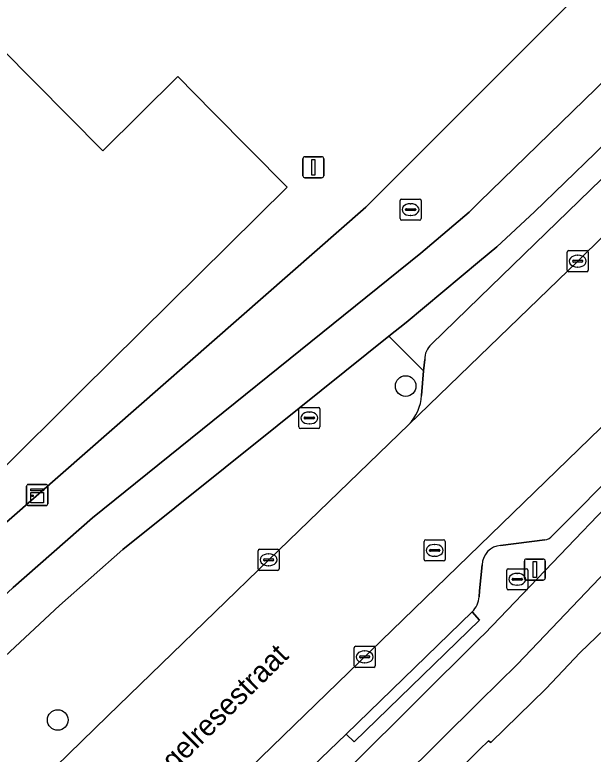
# Model space of a CAD drawing. Extents: x 162879 to 165540, y 384011 to 385181.
# Drawn here: x 163977.96 to 164005.38, y 384258.16 to 384293.22 of the extents above; entities that cross this region are included whole.
import ezdxf

# ---------------------------------------------------------------- set-up
doc = ezdxf.new("R2010")
doc.units = 0
for name, color, linetype in [('IMGEO_Boom', 7, 'Continuous'), ('IMGEO_Brandkraan', 7, 'Continuous'), ('IMGEO_Erf', 7, 'Continuous'), ('IMGEO_Fietspad_open', 7, 'Continuous'), ('IMGEO_Groenvoorziening', 7, 'Continuous'), ('IMGEO_Kast', 7, 'Continuous'), ('IMGEO_Kolk', 7, 'Continuous'), ('IMGEO_Lichtmast', 7, 'Continuous'), ('IMGEO_Openbare_ruimte_label', 7, 'Continuous'), ('IMGEO_Pand', 7, 'Continuous'), ('IMGEO_Parkeervlak_open', 7, 'Continuous'), ('IMGEO_Rijbaan_lokaal_gesloten', 7, 'Continuous'), ('IMGEO_Rioolput', 7, 'Continuous'), ('IMGEO_Verkeerseiland_open', 7, 'Continuous'), ('IMGEO_Voetpad_open', 7, 'Continuous')]:
    doc.layers.add(name, color=color, linetype=linetype)

msp = doc.modelspace()

# ---------------------------------------------------------------- linework, layer by layer
at = {"layer": 'IMGEO_Boom'}
for centre in [(163996.493, 384275.618), (163980.002, 384259.786)]:
    msp.add_circle(centre, 0.489, dxfattribs=at)
at = {"layer": 'IMGEO_Brandkraan'}
for p, q in [((163996.226, 384283.56), (163996.226, 384284.412)), ((163996.301, 384284.486), (163997.153, 384284.486)), ((163997.227, 384284.412), (163997.227, 384283.56)), ((163996.485, 384283.98), (163996.485, 384283.992)), ((163996.528, 384284.029), (163996.926, 384284.029)), ((163996.714, 384284.266), (163996.739, 384284.266)), ((163996.969, 384283.992), (163996.969, 384283.98)), ((163996.923, 384283.943), (163996.525, 384283.943)), ((163996.737, 384283.706), (163996.712, 384283.706)), ((163997.153, 384283.486), (163996.301, 384283.486))]:
    msp.add_line(p, q, dxfattribs=at)
for points in [[(163996.226, 384283.56), (163996.226, 384284.412)], [(163996.301, 384284.486), (163997.153, 384284.486)], [(163997.227, 384284.412), (163997.227, 384283.56)], [(163997.153, 384283.486), (163996.301, 384283.486)]]:
    msp.add_lwpolyline(points, dxfattribs=at)
for centre, radius, start, end in [((163996.303, 384284.41), 0.0765, 91.552, 178.448), ((163996.303, 384284.41), 0.0765, 91.552, 178.448), ((163997.151, 384284.41), 0.0765, 1.552, 88.448), ((163997.151, 384284.41), 0.0765, 1.552, 88.448), ((163996.525, 384283.989), 0.0403, 85.8775, 175.7526), ((163996.93, 384283.991), 0.0386, 1.7309, 96.639), ((163996.522, 384283.979), 0.0366, 178.938, 274.7102), ((163996.926, 384283.986), 0.043, 264.8664, 352.4533), ((163996.303, 384283.562), 0.0765, 181.552, 268.448), ((163996.303, 384283.562), 0.0765, 181.552, 268.448), ((163997.151, 384283.562), 0.0765, 271.552, 358.448), ((163997.151, 384283.562), 0.0765, 271.552, 358.448)]:
    msp.add_arc(centre, radius, start, end, dxfattribs=at)
for centre, major_axis, ratio, start_param, end_param in [((163996.713, 384283.986), (-0.387, 0.002), 0.722429, 4.712389, 7.853982), ((163996.738, 384283.986), (-0.39, 0.002), 0.717154, 1.570796, 4.712389)]:
    msp.add_ellipse(centre, major_axis=major_axis, ratio=ratio, start_param=start_param, end_param=end_param, dxfattribs=at)
at = {"layer": 'IMGEO_Erf'}
for points in [[(163976.535, 384268.271), (163994.608, 384284.105), (164000, 384289.497), (164058.477, 384347.975), (164058.648, 384347.891), (164060.6, 384349.834), (164066.829, 384356.036), (164069.081, 384358.456)], [(164054.659, 384311.633), (164016.589, 384274.641), (164013.705, 384271.839), (164009.873, 384268.115), (164006.301, 384264.46), (164004.769, 384262.989), (164003.136, 384261.267), (164000.53, 384258.712), (164000.421, 384258.798), (164000, 384258.382), (163993.563, 384252.019), (163991.6, 384250), (163967.269, 384225.92)], [(163957.951, 384307.719), (163961.708, 384311.2), (163963.087, 384309.785), (163961.176, 384307.956), (163982.137, 384286.774), (163985.691, 384290.29), (163987.354, 384288.609), (163990.87, 384285.054), (163981.115, 384275.393), (163977.132, 384271.448), (163952.951, 384295.883)]]:
    msp.add_lwpolyline(points, dxfattribs=at)
at = {"layer": 'IMGEO_Fietspad_open'}
for points in [[(163952.698, 384236.935), (163962.207, 384248.21), (163963.237, 384249.314), (163963.944, 384250), (163965.748, 384251.752), (163974.212, 384259.744), (163980.085, 384265.216), (163983.091, 384267.87), (163990.403, 384273.737), (163995.691, 384277.98), (163996.523, 384278.637), (164000, 384281.541), (164000.811, 384282.218), (164002.596, 384283.885), (164005.472, 384286.656), (164009.249, 384290.386), (164048.264, 384328.35)], [(164038.698, 384321.975), (164000, 384284.353), (163999.503, 384283.87), (163997.215, 384281.927), (163981.644, 384269.371), (163977.889, 384266.075), (163970.001, 384258.672), (163964.607, 384253.61), (163961.028, 384250.126), (163960.922, 384250)], [(164056.261, 384318.565), (164052.162, 384314.789), (164006.668, 384270.584), (164000.239, 384263.885), (164000, 384263.648), (163990.948, 384254.661), (163986.238, 384250), (163945.765, 384209.948), (163927.179, 384191.226)], [(163960.692, 384221.686), (163966.751, 384227.692), (163989.256, 384250), (163992.452, 384253.182), (164000, 384260.664), (164001.789, 384262.437), (164008.279, 384269.229), (164053.426, 384313.105), (164057.135, 384316.464)]]:
    msp.add_lwpolyline(points, dxfattribs=at)
at = {"layer": 'IMGEO_Groenvoorziening'}
for points in [[(163995.691, 384277.98), (163990.403, 384273.737)], [(163997.337, 384276.338), (163995.691, 384277.98)], [(163997.25, 384275.179), (163997.337, 384276.338)], [(163990.403, 384273.737), (163983.091, 384267.87), (163980.085, 384265.216), (163974.212, 384259.744)], [(163982.381, 384259.977), (163990, 384267.38), (163996.638, 384273.794)], [(163978.041, 384255.759), (163982.381, 384259.977)]]:
    msp.add_lwpolyline(points, dxfattribs=at)
msp.add_arc((163995.043, 384275.326), 2.212, 316.1425, 356.1784, dxfattribs=at)
at = {"layer": 'IMGEO_Kast'}
for p, q in [((163978.524, 384270.027), (163978.524, 384270.868)), ((163978.524, 384270.868), (163978.524, 384270.027)), ((163978.599, 384270.952), (163979.44, 384270.952)), ((163979.44, 384270.952), (163978.599, 384270.952)), ((163979.524, 384270.877), (163979.524, 384270.036)), ((163979.524, 384270.036), (163979.524, 384270.877)), ((163979.449, 384269.952), (163978.608, 384269.952)), ((163978.608, 384269.952), (163979.449, 384269.952))]:
    msp.add_line(p, q, dxfattribs=at)
for points in [[(163978.719, 384270.742), (163979.319, 384270.742), (163979.319, 384270.657), (163978.719, 384270.657), (163978.719, 384270.742)], [(163978.719, 384270.567), (163979.319, 384270.567), (163979.319, 384270.078), (163978.719, 384270.078), (163978.719, 384270.567)]]:
    msp.add_lwpolyline(points, dxfattribs=at)
msp.add_circle((163978.803, 384270.416), 0.0377, dxfattribs=at)
for centre, start, end in [((163978.602, 384270.874), 92.4484, 184.2845), ((163978.602, 384270.874), 92.4484, 184.2845), ((163979.446, 384270.874), 2.4484, 94.2845), ((163979.446, 384270.874), 2.4484, 94.2845), ((163978.602, 384270.03), 182.4484, 274.2845), ((163978.602, 384270.03), 182.4484, 274.2845), ((163979.446, 384270.03), 272.4484, 4.2845), ((163979.446, 384270.03), 272.4484, 4.2845)]:
    msp.add_arc(centre, 0.0779, start, end, dxfattribs=at)
at = {"layer": 'IMGEO_Kolk'}
for p, q in [((164004.148, 384281.116), (164004.148, 384281.968)), ((164004.223, 384282.042), (164005.075, 384282.042)), ((164005.149, 384281.968), (164005.149, 384281.116)), ((164004.407, 384281.536), (164004.407, 384281.548)), ((164004.45, 384281.585), (164004.848, 384281.585)), ((164004.636, 384281.822), (164004.661, 384281.822)), ((164004.891, 384281.548), (164004.891, 384281.536)), ((164004.845, 384281.499), (164004.447, 384281.499)), ((164004.659, 384281.262), (164004.634, 384281.262)), ((164005.075, 384281.042), (164004.223, 384281.042)), ((163989.572, 384267.881), (163990.424, 384267.881)), ((163989.497, 384266.955), (163989.497, 384267.807)), ((163989.985, 384267.661), (163990.01, 384267.661)), ((163990.498, 384267.807), (163990.498, 384266.955)), ((163989.756, 384267.375), (163989.756, 384267.387)), ((163990.194, 384267.338), (163989.796, 384267.338)), ((163989.799, 384267.424), (163990.197, 384267.424)), ((163990.24, 384267.387), (163990.24, 384267.375)), ((163990.424, 384266.881), (163989.572, 384266.881)), ((163990.008, 384267.101), (163989.983, 384267.101)), ((163994.05, 384262.353), (163994.05, 384263.205)), ((163994.125, 384263.279), (163994.977, 384263.279)), ((163994.538, 384263.059), (163994.563, 384263.059)), ((163995.051, 384263.205), (163995.051, 384262.353)), ((163994.309, 384262.773), (163994.309, 384262.785)), ((163994.747, 384262.736), (163994.349, 384262.736)), ((163994.352, 384262.822), (163994.75, 384262.822)), ((163994.793, 384262.785), (163994.793, 384262.773)), ((163994.977, 384262.279), (163994.125, 384262.279)), ((163994.561, 384262.499), (163994.536, 384262.499))]:
    msp.add_line(p, q, dxfattribs=at)
for points in [[(164004.148, 384281.116), (164004.148, 384281.968)], [(164004.223, 384282.042), (164005.075, 384282.042)], [(164005.149, 384281.968), (164005.149, 384281.116)], [(164005.075, 384281.042), (164004.223, 384281.042)], [(163989.572, 384267.881), (163990.424, 384267.881)], [(163989.497, 384266.955), (163989.497, 384267.807)], [(163990.498, 384267.807), (163990.498, 384266.955)], [(163990.424, 384266.881), (163989.572, 384266.881)], [(163994.05, 384262.353), (163994.05, 384263.205)], [(163994.125, 384263.279), (163994.977, 384263.279)], [(163995.051, 384263.205), (163995.051, 384262.353)], [(163994.977, 384262.279), (163994.125, 384262.279)]]:
    msp.add_lwpolyline(points, dxfattribs=at)
for centre, radius, start, end in [((164004.225, 384281.966), 0.0765, 91.552, 178.448), ((164004.225, 384281.966), 0.0765, 91.552, 178.448), ((164005.073, 384281.966), 0.0765, 1.552, 88.448), ((164005.073, 384281.966), 0.0765, 1.552, 88.448), ((164004.447, 384281.545), 0.0403, 85.8775, 175.7526), ((164004.444, 384281.535), 0.0366, 178.938, 274.7102), ((164004.848, 384281.542), 0.043, 264.8664, 352.4533), ((164004.852, 384281.547), 0.0386, 1.7309, 96.639), ((164004.225, 384281.118), 0.0765, 181.552, 268.448), ((164004.225, 384281.118), 0.0765, 181.552, 268.448), ((164005.073, 384281.118), 0.0765, 271.552, 358.448), ((164005.073, 384281.118), 0.0765, 271.552, 358.448), ((163989.574, 384267.805), 0.0765, 91.552, 178.448), ((163989.574, 384267.805), 0.0765, 91.552, 178.448), ((163990.422, 384267.805), 0.0765, 1.552, 88.448), ((163990.422, 384267.805), 0.0765, 1.552, 88.448), ((163989.796, 384267.384), 0.0403, 85.8775, 175.7526), ((163989.793, 384267.374), 0.0366, 178.938, 274.7102), ((163990.197, 384267.381), 0.043, 264.8664, 352.4533), ((163990.201, 384267.386), 0.0386, 1.7309, 96.639), ((163989.574, 384266.957), 0.0765, 181.552, 268.448), ((163989.574, 384266.957), 0.0765, 181.552, 268.448), ((163990.422, 384266.957), 0.0765, 271.552, 358.448), ((163990.422, 384266.957), 0.0765, 271.552, 358.448), ((163994.127, 384263.203), 0.0765, 91.552, 178.448), ((163994.127, 384263.203), 0.0765, 91.552, 178.448), ((163994.975, 384263.203), 0.0765, 1.552, 88.448), ((163994.975, 384263.203), 0.0765, 1.552, 88.448), ((163994.349, 384262.782), 0.0403, 85.8775, 175.7526), ((163994.346, 384262.772), 0.0366, 178.938, 274.7102), ((163994.75, 384262.779), 0.043, 264.8664, 352.4533), ((163994.754, 384262.784), 0.0386, 1.7309, 96.639), ((163994.127, 384262.355), 0.0765, 181.552, 268.448), ((163994.127, 384262.355), 0.0765, 181.552, 268.448), ((163994.975, 384262.355), 0.0765, 271.552, 358.448), ((163994.975, 384262.355), 0.0765, 271.552, 358.448)]:
    msp.add_arc(centre, radius, start, end, dxfattribs=at)
for centre, major_axis, ratio, start_param, end_param in [((164004.635, 384281.542), (-0.387, 0.002), 0.722429, 4.712389, 7.853982), ((164004.66, 384281.542), (-0.39, 0.002), 0.717154, 1.570796, 4.712389), ((163989.984, 384267.381), (-0.387, 0.002), 0.722429, 4.712389, 7.853982), ((163990.009, 384267.381), (-0.39, 0.002), 0.717154, 1.570796, 4.712389), ((163994.537, 384262.779), (-0.387, 0.002), 0.722429, 4.712389, 7.853982), ((163994.562, 384262.779), (-0.39, 0.002), 0.717154, 1.570796, 4.712389)]:
    msp.add_ellipse(centre, major_axis=major_axis, ratio=ratio, start_param=start_param, end_param=end_param, dxfattribs=at)
at = {"layer": 'IMGEO_Lichtmast'}
for p, q in [((163991.72, 384286.493), (163992.51, 384286.493)), ((163992.51, 384286.493), (163991.72, 384286.493)), ((163991.62, 384285.593), (163991.62, 384286.393)), ((163991.62, 384286.393), (163991.62, 384285.593)), ((163992.61, 384286.393), (163992.61, 384285.593)), ((163992.61, 384285.593), (163992.61, 384286.393)), ((163992.51, 384285.493), (163991.72, 384285.493)), ((163991.72, 384285.493), (163992.51, 384285.493)), ((164002.12, 384266.518), (164002.12, 384267.318)), ((164002.12, 384267.318), (164002.12, 384266.518)), ((164002.22, 384267.418), (164003.01, 384267.418)), ((164003.01, 384267.418), (164002.22, 384267.418)), ((164003.11, 384267.318), (164003.11, 384266.518)), ((164003.11, 384266.518), (164003.11, 384267.318)), ((164003.01, 384266.418), (164002.22, 384266.418)), ((164002.22, 384266.418), (164003.01, 384266.418))]:
    msp.add_line(p, q, dxfattribs=at)
for points in [[(163992.04, 384286.368), (163992.19, 384286.368), (163992.19, 384285.618), (163992.04, 384285.618), (163992.04, 384286.368)], [(164002.54, 384267.293), (164002.69, 384267.293), (164002.69, 384266.543), (164002.54, 384266.543), (164002.54, 384267.293)]]:
    msp.add_lwpolyline(points, dxfattribs=at)
for centre, start, end in [((163991.72, 384286.393), 90, 180), ((163991.72, 384286.393), 90, 180), ((163992.51, 384286.393), 0, 90), ((163992.51, 384286.393), 360, 90), ((163991.72, 384285.593), 180, 270), ((163991.72, 384285.593), 180, 270), ((163992.51, 384285.593), 270, 0), ((163992.51, 384285.593), 270, 0), ((164002.22, 384267.318), 90, 180), ((164002.22, 384267.318), 90, 180), ((164003.01, 384267.318), 0, 90), ((164003.01, 384267.318), 360, 90), ((164002.22, 384266.518), 180, 270), ((164002.22, 384266.518), 180, 270), ((164003.01, 384266.518), 270, 0), ((164003.01, 384266.518), 270, 0)]:
    msp.add_arc(centre, 0.1, start, end, dxfattribs=at)
at = {"layer": 'IMGEO_Pand'}
msp.add_lwpolyline([(163952.951, 384295.883), (163977.132, 384271.448), (163981.115, 384275.393), (163990.87, 384285.054), (163987.354, 384288.609), (163985.691, 384290.29), (163982.137, 384286.774), (163961.176, 384307.956), (163963.087, 384309.785), (163961.708, 384311.2), (163957.951, 384307.719)], dxfattribs=at)
at = {"layer": 'IMGEO_Parkeervlak_open'}
for points in [[(164053.349, 384319.713), (164052.622, 384319.055), (164040.448, 384307.294), (164038.259, 384305.21), (164038.119, 384305.035), (164012.688, 384280.365), (164012.541, 384280.223), (164000, 384268.063), (163981.371, 384250), (163965.356, 384234.478)], [(164007.527, 384285.684), (164006.827, 384286.433), (164000, 384279.821), (163997.711, 384277.604)], [(163996.638, 384273.794), (164000, 384277.041), (164004.65, 384281.541), (164007.099, 384283.962), (164008.75, 384285.568)], [(163997.395, 384276.878), (163997.337, 384276.338), (163997.25, 384275.179)], [(164003.453, 384268.529), (164006.924, 384272.028)], [(164000.995, 384268.066), (164003.092, 384268.321)], [(163999.973, 384265.627), (164000, 384265.905), (164000.12, 384267.141)], [(163989.249, 384255.698), (163989.694, 384255.291), (163993.68, 384259.114), (163999.653, 384264.911)]]:
    msp.add_lwpolyline(points, dxfattribs=at)
for centre, radius, start, end in [((163998.368, 384276.886), 0.973, 132.4725, 180.4842), ((163995.043, 384275.326), 2.212, 316.1425, 356.1784), ((164002.951, 384268.982), 0.676, 282.0011, 317.898), ((164001.071, 384267.118), 0.951, 94.56, 178.6222), ((163998.826, 384265.71), 1.15, 315.9757, 355.8619)]:
    msp.add_arc(centre, radius, start, end, dxfattribs=at)
at = {"layer": 'IMGEO_Rijbaan_lokaal_gesloten'}
for points in [[(164050.284, 384325.893), (164049.449, 384325.203), (164044.931, 384320.803), (164044.157, 384319.964), (164030.101, 384306.298), (164017.855, 384294.412), (164015.039, 384291.655), (164013.757, 384290.387), (164010.515, 384287.269), (164009.34, 384286.137), (164008.944, 384285.756), (164008.75, 384285.568), (164007.099, 384283.962), (164004.65, 384281.541), (164000, 384277.041), (163996.638, 384273.794), (163990, 384267.38), (163982.381, 384259.977), (163978.041, 384255.759), (163975.107, 384252.911), (163972.125, 384250), (163969.641, 384247.575), (163962.618, 384240.761), (163955.276, 384233.578)], [(163943.158, 384212.885), (163957.14, 384226.516), (163960.614, 384229.875), (163964.64, 384233.827), (163965.356, 384234.478), (163981.371, 384250), (164000, 384268.063), (164012.541, 384280.223), (164012.688, 384280.365), (164038.119, 384305.035), (164038.259, 384305.21), (164040.448, 384307.294), (164052.622, 384319.055), (164053.349, 384319.713)]]:
    msp.add_lwpolyline(points, dxfattribs=at)
at = {"layer": 'IMGEO_Rioolput'}
for p, q in [((163991.427, 384273.681), (163991.427, 384274.533)), ((163991.502, 384274.607), (163992.354, 384274.607)), ((163992.428, 384274.533), (163992.428, 384273.681)), ((163991.915, 384274.387), (163991.94, 384274.387)), ((163991.686, 384274.101), (163991.686, 384274.113)), ((163992.124, 384274.064), (163991.726, 384274.064)), ((163991.729, 384274.15), (163992.127, 384274.15)), ((163991.938, 384273.827), (163991.913, 384273.827)), ((163992.17, 384274.113), (163992.17, 384274.101)), ((163992.354, 384273.607), (163991.502, 384273.607)), ((163997.367, 384267.401), (163997.367, 384268.253)), ((163997.442, 384268.327), (163998.294, 384268.327)), ((163998.368, 384268.253), (163998.368, 384267.401)), ((163997.669, 384267.87), (163998.067, 384267.87)), ((163997.855, 384268.107), (163997.88, 384268.107)), ((163997.626, 384267.821), (163997.626, 384267.833)), ((163998.064, 384267.784), (163997.666, 384267.784)), ((163997.878, 384267.547), (163997.853, 384267.547)), ((163998.11, 384267.833), (163998.11, 384267.821)), ((163998.294, 384267.327), (163997.442, 384267.327)), ((164001.283, 384266.033), (164001.283, 384266.885)), ((164001.358, 384266.959), (164002.21, 384266.959)), ((164002.284, 384266.885), (164002.284, 384266.033)), ((164001.542, 384266.453), (164001.542, 384266.465)), ((164001.585, 384266.502), (164001.983, 384266.502)), ((164001.771, 384266.739), (164001.796, 384266.739)), ((164002.026, 384266.465), (164002.026, 384266.453)), ((164001.98, 384266.416), (164001.582, 384266.416)), ((164001.794, 384266.179), (164001.769, 384266.179)), ((164002.21, 384265.959), (164001.358, 384265.959))]:
    msp.add_line(p, q, dxfattribs=at)
for points in [[(163991.427, 384273.681), (163991.427, 384274.533)], [(163991.502, 384274.607), (163992.354, 384274.607)], [(163992.428, 384274.533), (163992.428, 384273.681)], [(163992.354, 384273.607), (163991.502, 384273.607)], [(163997.367, 384267.401), (163997.367, 384268.253)], [(163997.442, 384268.327), (163998.294, 384268.327)], [(163998.368, 384268.253), (163998.368, 384267.401)], [(163998.294, 384267.327), (163997.442, 384267.327)], [(164001.283, 384266.033), (164001.283, 384266.885)], [(164001.358, 384266.959), (164002.21, 384266.959)], [(164002.284, 384266.885), (164002.284, 384266.033)], [(164002.21, 384265.959), (164001.358, 384265.959)]]:
    msp.add_lwpolyline(points, dxfattribs=at)
for centre, radius, start, end in [((163991.504, 384274.531), 0.0765, 91.552, 178.448), ((163991.504, 384274.531), 0.0765, 91.552, 178.448), ((163992.352, 384274.531), 0.0765, 1.552, 88.448), ((163992.352, 384274.531), 0.0765, 1.552, 88.448), ((163991.726, 384274.11), 0.0403, 85.8775, 175.7526), ((163991.723, 384274.1), 0.0366, 178.938, 274.7102), ((163992.127, 384274.107), 0.043, 264.8664, 352.4533), ((163992.131, 384274.112), 0.0386, 1.7309, 96.639), ((163991.504, 384273.683), 0.0765, 181.552, 268.448), ((163991.504, 384273.683), 0.0765, 181.552, 268.448), ((163992.352, 384273.683), 0.0765, 271.552, 358.448), ((163992.352, 384273.683), 0.0765, 271.552, 358.448), ((163997.444, 384268.251), 0.0765, 91.552, 178.448), ((163997.444, 384268.251), 0.0765, 91.552, 178.448), ((163998.292, 384268.251), 0.0765, 1.552, 88.448), ((163998.292, 384268.251), 0.0765, 1.552, 88.448), ((163997.666, 384267.83), 0.0403, 85.8775, 175.7526), ((163998.071, 384267.832), 0.0386, 1.7309, 96.639), ((163997.663, 384267.82), 0.0366, 178.938, 274.7102), ((163998.067, 384267.827), 0.043, 264.8664, 352.4533), ((163997.444, 384267.403), 0.0765, 181.552, 268.448), ((163997.444, 384267.403), 0.0765, 181.552, 268.448), ((163998.292, 384267.403), 0.0765, 271.552, 358.448), ((163998.292, 384267.403), 0.0765, 271.552, 358.448), ((164001.36, 384266.883), 0.0765, 91.552, 178.448), ((164001.36, 384266.883), 0.0765, 91.552, 178.448), ((164002.208, 384266.883), 0.0765, 1.552, 88.448), ((164002.208, 384266.883), 0.0765, 1.552, 88.448), ((164001.582, 384266.462), 0.0403, 85.8775, 175.7526), ((164001.987, 384266.464), 0.0386, 1.7309, 96.639), ((164001.579, 384266.452), 0.0366, 178.938, 274.7102), ((164001.983, 384266.459), 0.043, 264.8664, 352.4533), ((164001.36, 384266.035), 0.0765, 181.552, 268.448), ((164001.36, 384266.035), 0.0765, 181.552, 268.448), ((164002.208, 384266.035), 0.0765, 271.552, 358.448), ((164002.208, 384266.035), 0.0765, 271.552, 358.448)]:
    msp.add_arc(centre, radius, start, end, dxfattribs=at)
for centre, major_axis, ratio, start_param, end_param in [((163991.914, 384274.107), (-0.387, 0.002), 0.722429, 4.712389, 7.853982), ((163991.939, 384274.107), (-0.39, 0.002), 0.717154, 1.570796, 4.712389), ((163997.854, 384267.827), (-0.387, 0.002), 0.722429, 4.712389, 7.853982), ((163997.879, 384267.827), (-0.39, 0.002), 0.717154, 1.570796, 4.712389), ((164001.77, 384266.459), (-0.387, 0.002), 0.722429, 4.712389, 7.853982), ((164001.795, 384266.459), (-0.39, 0.002), 0.717154, 1.570796, 4.712389)]:
    msp.add_ellipse(centre, major_axis=major_axis, ratio=ratio, start_param=start_param, end_param=end_param, dxfattribs=at)
at = {"layer": 'IMGEO_Verkeerseiland_open'}
for points in [[(164048.264, 384328.35), (164009.249, 384290.386), (164005.472, 384286.656), (164002.596, 384283.885), (164000.811, 384282.218), (164000, 384281.541), (163996.523, 384278.637), (163995.691, 384277.98), (163997.337, 384276.338), (163997.395, 384276.878)], [(163927.179, 384191.226), (163945.765, 384209.948), (163986.238, 384250), (163990.948, 384254.661), (164000, 384263.648), (164000.239, 384263.885), (164006.668, 384270.584), (164052.162, 384314.789)], [(163997.711, 384277.604), (164000, 384279.821), (164006.827, 384286.433), (164007.527, 384285.684)], [(164006.924, 384272.028), (164003.453, 384268.529)], [(164003.092, 384268.321), (164000.995, 384268.066)], [(164000.12, 384267.141), (164000, 384265.905), (163999.973, 384265.627)], [(163999.653, 384264.911), (164000, 384264.524), (163994.053, 384258.743), (163993.68, 384259.114), (163989.694, 384255.291), (163988.24, 384253.859), (163984.276, 384250), (163984.136, 384249.864), (163984.494, 384249.492), (163981.783, 384246.842), (163981.426, 384247.222), (163969.173, 384235.345)]]:
    msp.add_lwpolyline(points, dxfattribs=at)
for centre, radius, start, end in [((163998.368, 384276.886), 0.973, 132.4725, 180.4842), ((164002.951, 384268.982), 0.676, 282.0011, 317.898), ((164001.071, 384267.118), 0.951, 94.56, 178.6222), ((163998.826, 384265.71), 1.15, 315.9757, 355.8619)]:
    msp.add_arc(centre, radius, start, end, dxfattribs=at)
at = {"layer": 'IMGEO_Voetpad_open'}
for points in [[(164066.392, 384349.44), (164067.904, 384351.341), (164071.57, 384356.779), (164069.081, 384358.456), (164066.829, 384356.036), (164060.6, 384349.834), (164058.648, 384347.891), (164058.477, 384347.975), (164000, 384289.497), (163994.608, 384284.105), (163976.535, 384268.271)], [(163977.889, 384266.075), (163981.644, 384269.371), (163997.215, 384281.927), (163999.503, 384283.87), (164000, 384284.353), (164038.698, 384321.975), (164046.768, 384329.792), (164052.229, 384335.3), (164061.69, 384344.461)], [(163967.269, 384225.92), (163991.6, 384250), (163993.563, 384252.019), (164000, 384258.382), (164000.421, 384258.798), (164000.53, 384258.712), (164003.136, 384261.267), (164004.769, 384262.989), (164006.301, 384264.46), (164009.873, 384268.115), (164013.705, 384271.839), (164016.589, 384274.641), (164054.659, 384311.633), (164056.143, 384312.967), (164056.873, 384313.629), (164059.742, 384310.757), (164061.479, 384312.495), (164065.831, 384316.8), (164067.159, 384318.159), (164068.094, 384318.642), (164075.088, 384322.341), (164075.109, 384322.449), (164073.319, 384326.088)], [(164057.135, 384316.464), (164053.426, 384313.105), (164008.279, 384269.229), (164001.789, 384262.437), (164000, 384260.664), (163992.452, 384253.182), (163989.256, 384250), (163966.751, 384227.692), (163960.692, 384221.686)]]:
    msp.add_lwpolyline(points, dxfattribs=at)
msp.add_lwpolyline([(164000, 384264.524), (163999.653, 384264.911), (163993.68, 384259.114), (163994.053, 384258.743)], close=True, dxfattribs=at)

# ---------------------------------------------------------------- texts
at = {"layer": 'IMGEO_Openbare_ruimte_label'}
msp.add_text('Tongelresestraat', height=1, rotation=44.8379, dxfattribs=at).set_placement((163983.885, 384255.694))

doc.saveas('drawing.dxf')
